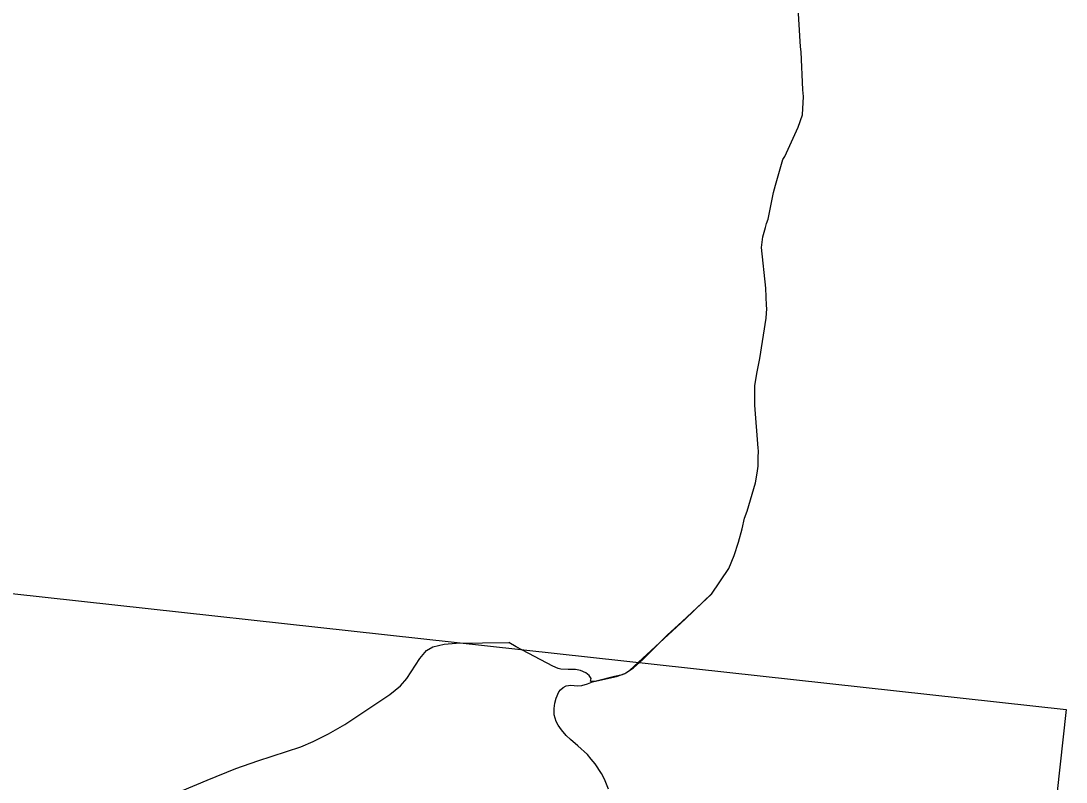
# Model space of a CAD drawing. Extents: x -678204 to -526855, y -1228851 to -1110393.
# Drawn here: x -610864 to -607907, y -1140735 to -1138582 of the extents above; entities that cross this region are included whole.
import ezdxf

# ---------------------------------------------------------------- set-up
doc = ezdxf.new("R2010")
doc.units = 0
for name, color, linetype in [('00_n_cyklo prujezdne rekreacni hlavni', 7, 'Continuous'), ('00_n_cyklo trasovani rekreacni hlavni', 7, 'Continuous'), ('_HELP', 7, 'Continuous'), ('trasy_0001', 7, 'Continuous')]:
    doc.layers.add(name, color=color, linetype=linetype)

msp = doc.modelspace()

# ---------------------------------------------------------------- linework, layer by layer
at = {"layer": '00_n_cyklo prujezdne rekreacni hlavni'}
for points in [[(-608910.5, -1140203.6), (-608861.8, -1140131.3), (-608846.6, -1140094), (-608834.3, -1140056.8), (-608824.2, -1140019.1), (-608817, -1139989), (-608809.8, -1139969.1), (-608786.5, -1139888.7), (-608781, -1139861.6), (-608778.9, -1139841.3), (-608778.4, -1139818), (-608778, -1139798.1), (-608778.6, -1139790.7), (-608788.2, -1139669), (-608788.2, -1139613.9), (-608781.8, -1139575), (-608774.2, -1139537.3), (-608756, -1139423.2), (-608754, -1139396), (-608755, -1139387), (-608756.8, -1139338.8), (-608768.8, -1139223.1), (-608765.5, -1139192.7), (-608757.9, -1139166.7), (-608754.7, -1139155.5), (-608750.6, -1139143), (-608735.5, -1139067.4), (-608729.6, -1139047.2), (-608708.6, -1138974.4), (-608703.2, -1138966.4), (-608665.5, -1138883.3), (-608653, -1138847.8), (-608650, -1138796.7), (-608652.6, -1138777.7), (-608656.9, -1138670.2), (-608658.9, -1138656.2), (-608666.2, -1138530.4)], [(-609252.5, -1140449.6), (-609241.8, -1140449.4), (-609232.7, -1140447.5), (-609184.7, -1140436), (-609162.1, -1140430.6), (-609157.5, -1140428.8), (-609151, -1140425.6), (-609141.7, -1140418.5), (-608985.1, -1140274.2), (-608909.4, -1140201.6)], [(-610645.9, -1140853.5), (-610570, -1140824.5), (-610447.8, -1140775.9), (-610337.7, -1140730.2), (-610255.8, -1140697), (-610194.1, -1140674.9), (-610072.8, -1140635.4), (-610037.7, -1140620), (-609994.4, -1140598.8), (-609948.2, -1140572.3), (-609820.6, -1140487.9), (-609790.3, -1140462.9), (-609772.9, -1140442.2), (-609735.9, -1140385.4), (-609716.6, -1140363.2), (-609698.8, -1140353.1), (-609667.1, -1140345.3), (-609633.4, -1140342.5), (-609483.7, -1140340.5)], [(-609252.5, -1140449.6), (-609251.2, -1140442.4), (-609256.7, -1140433.9), (-609266, -1140426.4), (-609281.1, -1140419.8), (-609295.4, -1140417.1), (-609315.8, -1140416.5), (-609336.4, -1140415.7), (-609344.1, -1140413.8), (-609359.5, -1140407.7), (-609463, -1140352.7), (-609483.7, -1140340.5)]]:
    msp.add_lwpolyline(points, dxfattribs=at)
at = {"layer": '00_n_cyklo trasovani rekreacni hlavni'}
for points in [[(-608910.5, -1140203.6), (-608861.8, -1140131.3), (-608846.6, -1140094), (-608834.3, -1140056.8), (-608824.2, -1140019.1), (-608817, -1139989), (-608809.8, -1139969.1), (-608786.5, -1139888.7), (-608781, -1139861.6), (-608778.9, -1139841.3), (-608778.4, -1139818), (-608778, -1139798.1), (-608778.6, -1139790.7), (-608788.2, -1139669), (-608788.2, -1139613.9), (-608781.8, -1139575), (-608774.2, -1139537.3), (-608756, -1139423.2), (-608754, -1139396), (-608755, -1139387), (-608756.8, -1139338.8), (-608768.8, -1139223.1), (-608765.5, -1139192.7), (-608757.9, -1139166.7), (-608754.7, -1139155.5), (-608750.6, -1139143), (-608735.5, -1139067.4), (-608729.6, -1139047.2), (-608708.6, -1138974.4), (-608703.2, -1138966.4), (-608665.5, -1138883.3), (-608653, -1138847.8), (-608650, -1138796.7), (-608652.6, -1138777.7), (-608656.9, -1138670.2), (-608658.9, -1138656.2), (-608666.2, -1138530.4)], [(-609252.5, -1140449.6), (-609241.8, -1140449.4), (-609232.7, -1140447.5), (-609184.7, -1140436), (-609162.1, -1140430.6), (-609157.5, -1140428.8), (-609151, -1140425.6), (-609141.7, -1140418.5), (-608985.1, -1140274.2), (-608909.4, -1140201.6)], [(-610645.9, -1140853.5), (-610570, -1140824.5), (-610447.8, -1140775.9), (-610337.7, -1140730.2), (-610255.8, -1140697), (-610194.1, -1140674.9), (-610072.8, -1140635.4), (-610037.7, -1140620), (-609994.4, -1140598.8), (-609948.2, -1140572.3), (-609820.6, -1140487.9), (-609790.3, -1140462.9), (-609772.9, -1140442.2), (-609735.9, -1140385.4), (-609716.6, -1140363.2), (-609698.8, -1140353.1), (-609667.1, -1140345.3), (-609633.4, -1140342.5), (-609483.7, -1140340.5)], [(-609252.5, -1140449.6), (-609251.2, -1140442.4), (-609256.7, -1140433.9), (-609266, -1140426.4), (-609281.1, -1140419.8), (-609295.4, -1140417.1), (-609315.8, -1140416.5), (-609336.4, -1140415.7), (-609344.1, -1140413.8), (-609359.5, -1140407.7), (-609463, -1140352.7), (-609483.7, -1140340.5)]]:
    msp.add_lwpolyline(points, dxfattribs=at)
at = {"layer": '_HELP'}
msp.add_lwpolyline([(-612622, -1140011.8), (-607907.5, -1140529.5), (-608276.1, -1143887), (-612990.7, -1143369.3)], close=True, dxfattribs=at)
at = {"layer": 'trasy_0001'}
msp.add_lwpolyline([(-609202.1, -1140755.1), (-609213.6, -1140727.1), (-609221.7, -1140710.6), (-609240, -1140683.3), (-609251.3, -1140670), (-609261.3, -1140657.5), (-609288.5, -1140632.3), (-609309.7, -1140615.1), (-609321.7, -1140603.3), (-609335.2, -1140587.2), (-609344.3, -1140574.2), (-609349.9, -1140564.1), (-609355.5, -1140545.2), (-609355.5, -1140527.4), (-609353.8, -1140512.5), (-609350.2, -1140497.6), (-609342.6, -1140480.4), (-609337.8, -1140474.2), (-609330.2, -1140467.4), (-609321.4, -1140463.2), (-609308.2, -1140460.7), (-609289.3, -1140463.2), (-609277.5, -1140462.1), (-609261.4, -1140457.3), (-609246.8, -1140451.9), (-609179.7, -1140437), (-609155.8, -1140427.8), (-609152.9, -1140426.1), (-609131.5, -1140411.9), (-609104.8, -1140388.6), (-609068.7, -1140352.3), (-609035, -1140319.2), (-608993.4, -1140280.9), (-608938, -1140229), (-608910.5, -1140203.6), (-608861.8, -1140131.3), (-608846.6, -1140094), (-608834.3, -1140056.8), (-608824.2, -1140019.1), (-608817, -1139989), (-608809.8, -1139969.1), (-608786.5, -1139888.7), (-608781, -1139861.6), (-608778.9, -1139841.3), (-608778.4, -1139818), (-608778, -1139798.1), (-608778.6, -1139790.7), (-608788.2, -1139669), (-608788.2, -1139613.9), (-608781.8, -1139575), (-608774.2, -1139537.3), (-608756, -1139423.2), (-608754, -1139396), (-608755, -1139387), (-608756.8, -1139338.8), (-608768.8, -1139223.1), (-608765.5, -1139192.7), (-608757.9, -1139166.7), (-608754.7, -1139155.5), (-608750.6, -1139143), (-608735.5, -1139067.4), (-608729.6, -1139047.2), (-608708.6, -1138974.4), (-608703.2, -1138966.4), (-608665.5, -1138883.3), (-608653, -1138847.8), (-608650, -1138796.7), (-608652.6, -1138777.7), (-608656.9, -1138670.2), (-608658.9, -1138656.2), (-608666.2, -1138530.4)], dxfattribs=at)

doc.saveas('drawing.dxf')
